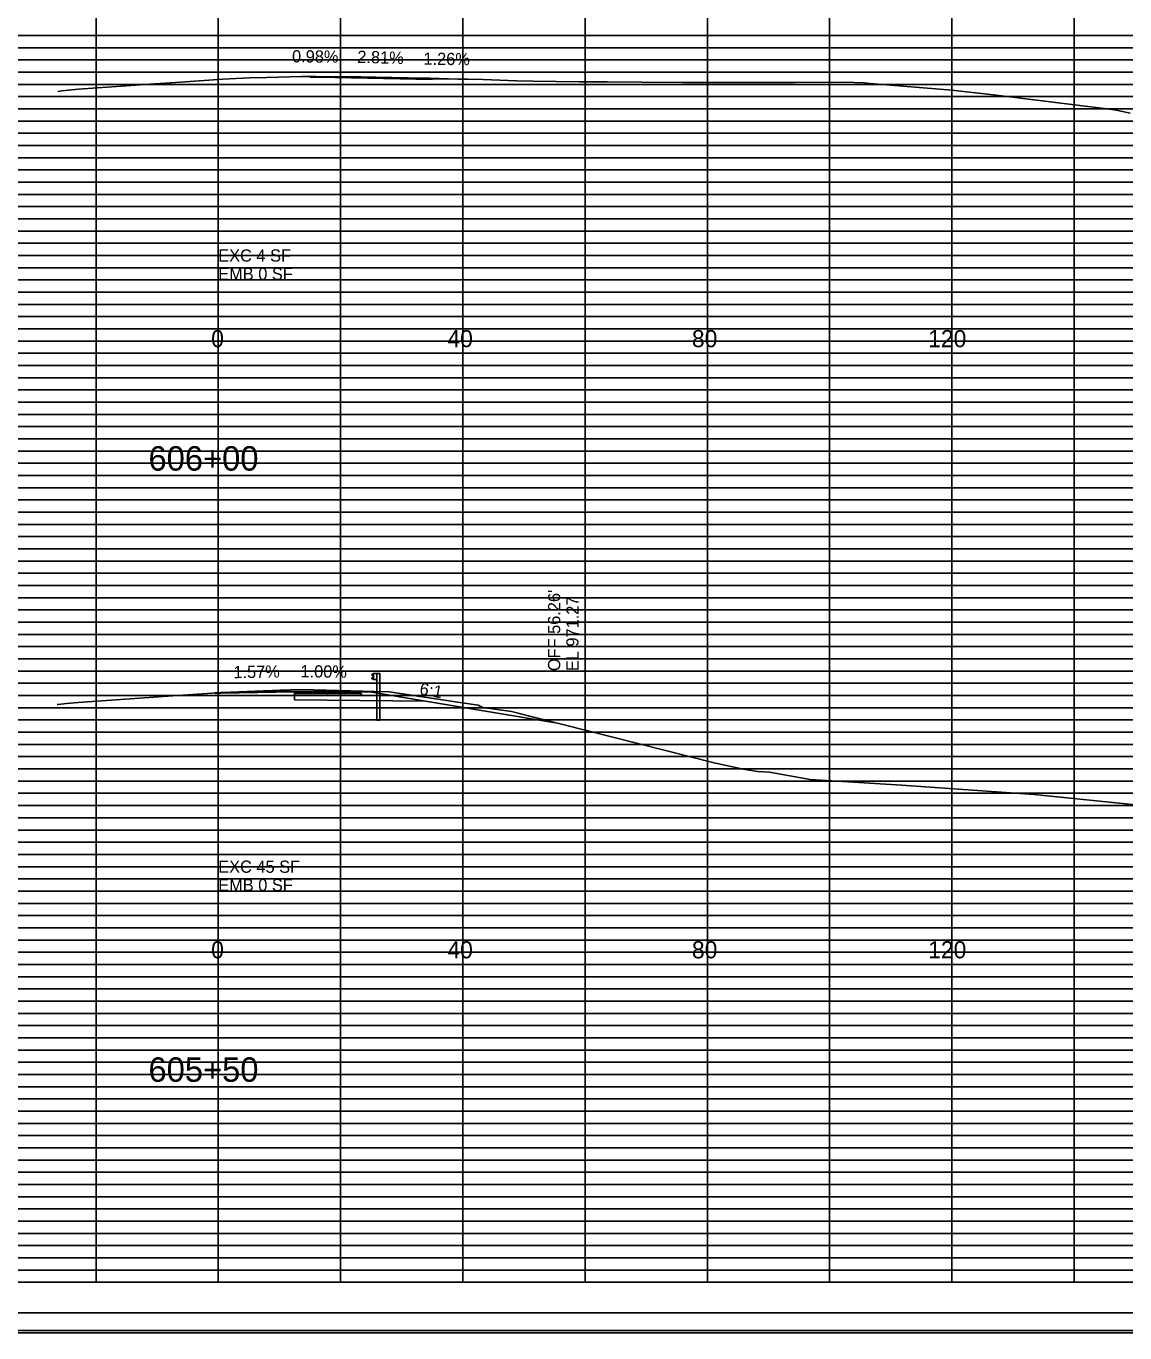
# Model space of a CAD drawing. Extents: x 2313580 to 2322968, y 282099 to 303247.
# Drawn here: x 2320334.7 to 2320514.4, y 287579.4 to 287793.2 of the extents above; entities that cross this region are included whole.
import ezdxf

# ---------------------------------------------------------------- set-up
doc = ezdxf.new("R2010")
doc.units = 0
for name, color, linetype in [('DESIGN - CENTERLINE - Proposed', 7, 'Continuous'), ('DESIGN - DRAINAGE - Text', 7, 'Continuous'), ('DESIGN - EARTHWORK - Excavation Limit Lines', 7, 'Continuous'), ('DESIGN - EARTHWORK - Shapes', 7, 'Continuous'), ('DESIGN - SHEET - Light Grid', 7, 'Continuous'), ('DESIGN - SHEET - Linework', 7, 'Continuous'), ('DESIGN - SHEET - Plot Shape', 7, 'Continuous'), ('DESIGN - TYPICAL - Finished Grade and Subgrade', 7, 'Continuous'), ('DESIGN - TYPICAL - Finished Grade Slopes Text', 7, 'Continuous'), ('DESIGN - TYPICAL - Guardrail', 7, 'Continuous'), ('DESIGN - TYPICAL - Text', 7, 'Continuous'), ('Scratch Level', 7, 'Continuous'), ('SURVEY - GROUND - Top of Ground', 7, 'Continuous')]:
    doc.layers.add(name, color=color, linetype=linetype)

# ---------------------------------------------------------------- blocks, each defined once
blk = doc.blocks.new('GRTYP')
at = {"layer": 'DESIGN - CENTERLINE - Proposed'}
for p, q in [((0.162, 0.37), (0.162, 0.37)), ((0.162, 0.37), (0.162, 0.37)), ((0.264, 0.37), (0.264, 0.37)), ((0.264, 0.37), (0.264, 0.37))]:
    blk.add_line(p, q, dxfattribs=at)
for points in [[(0.059, 0.567), (0.04, 0.563), (0.004, 0.539), (0, 0.531), (0.004, 0.523), (0.055, 0.492), (0.059, 0.484), (0.059, 0.464), (0.055, 0.456), (0.004, 0.425), (0, 0.417), (0.004, 0.409), (0.04, 0.385), (0.059, 0.382)], [(0.162, 0.374), (0.059, 0.374), (0.059, 0.574), (0.162, 0.574)], [(0.264, -0.126), (0.264, 0.574), (0.162, 0.574), (0.162, -0.075)], [(0.162, -0.075), (0.162, -0.949), (0.264, -0.949), (0.264, -0.122)]]:
    blk.add_lwpolyline(points, dxfattribs=at)

msp = doc.modelspace()

# ---------------------------------------------------------------- linework, layer by layer
at = {"layer": 'DESIGN - EARTHWORK - Shapes'}
for points in [[(2320381.19, 287784.9), (2320381.19, 287784.98), (2320382.02, 287784.98), (2320388.46, 287784.92), (2320389.47, 287784.88), (2320391.8, 287784.86), (2320397.12, 287784.75), (2320400.69, 287784.67), (2320405.29, 287784.55), (2320406.85, 287784.5), (2320407.67, 287784.48), (2320406.62, 287784.5), (2320401.08, 287784.57), (2320401.08, 287784.47), (2320382.54, 287784.86), (2320381.19, 287784.8)], [(2320365.56, 287684.1), (2320366.7, 287684.18), (2320376.2, 287684.56), (2320379.67, 287684.67), (2320383.72, 287684.56), (2320389.67, 287684.38), (2320393.64, 287684.29), (2320393.73, 287684.31), (2320396.21, 287683.93), (2320405.98, 287682.48), (2320408.57, 287682.08), (2320409.37, 287681.73), (2320414.06, 287681.04), (2320421.22, 287679.23), (2320412.06, 287680.75), (2320399.98, 287682.77), (2320378.57, 287682.97), (2320378.57, 287683.8), (2320378.57, 287684.05), (2320378.56, 287684.26), (2320366.56, 287684.07), (2320365.56, 287684.01)]]:
    msp.add_lwpolyline(points, close=True, dxfattribs=at)
at = {"layer": 'DESIGN - SHEET - Light Grid'}
for p, q in [((2320206.08, 287791.67), (2320366.08, 287791.67)), ((2320366.08, 287791.67), (2320526.08, 287791.67)), ((2320206.08, 287789.67), (2320366.08, 287789.67)), ((2320366.08, 287789.67), (2320526.08, 287789.67)), ((2320206.08, 287785.67), (2320366.08, 287785.67)), ((2320366.08, 287785.67), (2320526.08, 287785.67)), ((2320206.08, 287783.67), (2320366.08, 287783.67)), ((2320206.08, 287781.67), (2320366.08, 287781.67)), ((2320366.08, 287783.67), (2320526.08, 287783.67)), ((2320366.08, 287781.67), (2320526.08, 287781.67)), ((2320206.08, 287779.67), (2320366.08, 287779.67)), ((2320366.08, 287779.67), (2320526.08, 287779.67)), ((2320206.08, 287777.67), (2320366.08, 287777.67)), ((2320366.08, 287777.67), (2320526.08, 287777.67)), ((2320206.08, 287775.67), (2320366.08, 287775.67)), ((2320366.08, 287775.67), (2320526.08, 287775.67)), ((2320206.08, 287773.67), (2320366.08, 287773.67)), ((2320366.08, 287773.67), (2320526.08, 287773.67)), ((2320206.08, 287771.67), (2320366.08, 287771.67)), ((2320366.08, 287771.67), (2320526.08, 287771.67)), ((2320206.08, 287769.67), (2320366.08, 287769.67)), ((2320366.08, 287769.67), (2320526.08, 287769.67)), ((2320206.08, 287765.67), (2320366.08, 287765.67)), ((2320366.08, 287765.67), (2320526.08, 287765.67)), ((2320206.08, 287763.67), (2320366.08, 287763.67)), ((2320366.08, 287763.67), (2320526.08, 287763.67)), ((2320206.08, 287761.67), (2320366.08, 287761.67)), ((2320366.08, 287761.67), (2320526.08, 287761.67)), ((2320206.08, 287759.67), (2320366.08, 287759.67)), ((2320366.08, 287759.67), (2320526.08, 287759.67)), ((2320206.08, 287757.67), (2320366.08, 287757.67)), ((2320366.08, 287757.67), (2320526.08, 287757.67)), ((2320206.08, 287755.67), (2320366.08, 287755.67)), ((2320366.08, 287755.67), (2320526.08, 287755.67)), ((2320206.08, 287753.67), (2320366.08, 287753.67)), ((2320206.08, 287751.67), (2320366.08, 287751.67)), ((2320366.08, 287753.67), (2320526.08, 287753.67)), ((2320366.08, 287751.67), (2320526.08, 287751.67)), ((2320206.08, 287749.67), (2320366.08, 287749.67)), ((2320366.08, 287749.67), (2320526.08, 287749.67)), ((2320206.08, 287745.67), (2320366.08, 287745.67)), ((2320366.08, 287745.67), (2320526.08, 287745.67)), ((2320206.08, 287743.67), (2320366.08, 287743.67)), ((2320366.08, 287743.67), (2320526.08, 287743.67)), ((2320206.08, 287741.67), (2320366.08, 287741.67)), ((2320366.08, 287741.67), (2320526.08, 287741.67)), ((2320206.08, 287739.67), (2320366.08, 287739.67)), ((2320366.08, 287739.67), (2320526.08, 287739.67)), ((2320206.08, 287737.67), (2320366.08, 287737.67)), ((2320366.08, 287737.67), (2320526.08, 287737.67)), ((2320206.08, 287735.67), (2320366.08, 287735.67)), ((2320366.08, 287735.67), (2320526.08, 287735.67)), ((2320206.08, 287733.67), (2320366.08, 287733.67)), ((2320366.08, 287733.67), (2320526.08, 287733.67)), ((2320206.08, 287731.67), (2320366.08, 287731.67)), ((2320366.08, 287731.67), (2320526.08, 287731.67)), ((2320206.08, 287729.67), (2320366.08, 287729.67)), ((2320366.08, 287729.67), (2320526.08, 287729.67)), ((2320206.08, 287725.67), (2320366.08, 287725.67)), ((2320366.08, 287725.67), (2320526.08, 287725.67)), ((2320206.08, 287723.67), (2320366.08, 287723.67)), ((2320366.08, 287723.67), (2320526.08, 287723.67)), ((2320206.08, 287721.67), (2320366.08, 287721.67)), ((2320206.08, 287719.67), (2320366.08, 287719.67)), ((2320366.08, 287721.67), (2320526.08, 287721.67)), ((2320366.08, 287719.67), (2320526.08, 287719.67)), ((2320206.08, 287717.67), (2320366.08, 287717.67)), ((2320366.08, 287717.67), (2320526.08, 287717.67)), ((2320206.08, 287715.67), (2320366.08, 287715.67)), ((2320366.08, 287715.67), (2320526.08, 287715.67)), ((2320206.08, 287713.67), (2320366.08, 287713.67)), ((2320366.08, 287713.67), (2320526.08, 287713.67)), ((2320206.08, 287711.67), (2320366.08, 287711.67)), ((2320366.08, 287711.67), (2320526.08, 287711.67)), ((2320206.08, 287709.67), (2320366.08, 287709.67)), ((2320366.08, 287709.67), (2320526.08, 287709.67)), ((2320206.08, 287705.67), (2320366.08, 287705.67)), ((2320366.08, 287705.67), (2320526.08, 287705.67)), ((2320206.08, 287703.67), (2320366.08, 287703.67)), ((2320366.08, 287703.67), (2320526.08, 287703.67)), ((2320206.08, 287701.67), (2320366.08, 287701.67)), ((2320366.08, 287701.67), (2320526.08, 287701.67)), ((2320206.08, 287699.67), (2320366.08, 287699.67)), ((2320366.08, 287699.67), (2320526.08, 287699.67)), ((2320206.08, 287697.67), (2320366.08, 287697.67)), ((2320366.08, 287697.67), (2320526.08, 287697.67)), ((2320206.08, 287695.67), (2320366.08, 287695.67)), ((2320366.08, 287695.67), (2320526.08, 287695.67)), ((2320206.08, 287693.67), (2320366.08, 287693.67)), ((2320366.08, 287693.67), (2320526.08, 287693.67)), ((2320206.08, 287691.67), (2320366.08, 287691.67)), ((2320206.08, 287689.67), (2320366.08, 287689.67)), ((2320366.08, 287691.67), (2320526.08, 287691.67)), ((2320366.08, 287689.67), (2320526.08, 287689.67)), ((2320206.08, 287685.67), (2320366.08, 287685.67)), ((2320366.08, 287685.67), (2320526.08, 287685.67)), ((2320206.08, 287683.67), (2320366.08, 287683.67)), ((2320366.08, 287683.67), (2320526.08, 287683.67)), ((2320206.08, 287681.67), (2320366.08, 287681.67)), ((2320366.08, 287681.67), (2320526.08, 287681.67)), ((2320206.08, 287679.67), (2320366.08, 287679.67)), ((2320366.08, 287679.67), (2320526.08, 287679.67)), ((2320206.08, 287677.67), (2320366.08, 287677.67)), ((2320366.08, 287677.67), (2320526.08, 287677.67)), ((2320206.08, 287675.67), (2320366.08, 287675.67)), ((2320366.08, 287675.67), (2320526.08, 287675.67)), ((2320206.08, 287673.67), (2320366.08, 287673.67)), ((2320366.08, 287673.67), (2320526.08, 287673.67)), ((2320206.08, 287671.67), (2320366.08, 287671.67)), ((2320366.08, 287671.67), (2320526.08, 287671.67)), ((2320206.08, 287669.67), (2320366.08, 287669.67)), ((2320366.08, 287669.67), (2320526.08, 287669.67)), ((2320206.08, 287665.67), (2320366.08, 287665.67)), ((2320366.08, 287665.67), (2320526.08, 287665.67)), ((2320206.08, 287663.67), (2320366.08, 287663.67)), ((2320366.08, 287663.67), (2320526.08, 287663.67)), ((2320206.08, 287661.67), (2320366.08, 287661.67)), ((2320366.08, 287661.67), (2320526.08, 287661.67)), ((2320206.08, 287659.67), (2320366.08, 287659.67)), ((2320206.08, 287657.67), (2320366.08, 287657.67)), ((2320366.08, 287659.67), (2320526.08, 287659.67)), ((2320366.08, 287657.67), (2320526.08, 287657.67)), ((2320206.08, 287655.67), (2320366.08, 287655.67)), ((2320366.08, 287655.67), (2320526.08, 287655.67)), ((2320206.08, 287653.67), (2320366.08, 287653.67)), ((2320366.08, 287653.67), (2320526.08, 287653.67)), ((2320206.08, 287651.67), (2320366.08, 287651.67)), ((2320366.08, 287651.67), (2320526.08, 287651.67)), ((2320206.08, 287649.67), (2320366.08, 287649.67)), ((2320366.08, 287649.67), (2320526.08, 287649.67)), ((2320206.08, 287645.67), (2320366.08, 287645.67)), ((2320366.08, 287645.67), (2320526.08, 287645.67)), ((2320206.08, 287643.67), (2320366.08, 287643.67)), ((2320366.08, 287643.67), (2320526.08, 287643.67)), ((2320206.08, 287641.67), (2320366.08, 287641.67)), ((2320366.08, 287641.67), (2320526.08, 287641.67)), ((2320206.08, 287639.67), (2320366.08, 287639.67)), ((2320366.08, 287639.67), (2320526.08, 287639.67)), ((2320206.08, 287637.67), (2320366.08, 287637.67)), ((2320366.08, 287637.67), (2320526.08, 287637.67)), ((2320206.08, 287635.67), (2320366.08, 287635.67)), ((2320366.08, 287635.67), (2320526.08, 287635.67)), ((2320206.08, 287633.67), (2320366.08, 287633.67)), ((2320366.08, 287633.67), (2320526.08, 287633.67)), ((2320206.08, 287631.67), (2320366.08, 287631.67)), ((2320366.08, 287631.67), (2320526.08, 287631.67)), ((2320206.08, 287629.67), (2320366.08, 287629.67)), ((2320366.08, 287629.67), (2320526.08, 287629.67)), ((2320206.08, 287625.67), (2320366.08, 287625.67)), ((2320366.08, 287625.67), (2320526.08, 287625.67)), ((2320206.08, 287623.67), (2320366.08, 287623.67)), ((2320366.08, 287623.67), (2320526.08, 287623.67)), ((2320206.08, 287621.67), (2320366.08, 287621.67)), ((2320366.08, 287621.67), (2320526.08, 287621.67)), ((2320206.08, 287619.67), (2320366.08, 287619.67)), ((2320366.08, 287619.67), (2320526.08, 287619.67)), ((2320206.08, 287617.67), (2320366.08, 287617.67)), ((2320366.08, 287617.67), (2320526.08, 287617.67)), ((2320206.08, 287615.67), (2320366.08, 287615.67)), ((2320366.08, 287615.67), (2320526.08, 287615.67)), ((2320206.08, 287613.67), (2320366.08, 287613.67)), ((2320366.08, 287613.67), (2320526.08, 287613.67)), ((2320206.08, 287611.67), (2320366.08, 287611.67)), ((2320366.08, 287611.67), (2320526.08, 287611.67)), ((2320206.08, 287609.67), (2320366.08, 287609.67)), ((2320366.08, 287609.67), (2320526.08, 287609.67)), ((2320206.08, 287605.67), (2320366.08, 287605.67)), ((2320366.08, 287605.67), (2320526.08, 287605.67)), ((2320206.08, 287603.67), (2320366.08, 287603.67)), ((2320366.08, 287603.67), (2320526.08, 287603.67)), ((2320206.08, 287601.67), (2320366.08, 287601.67)), ((2320366.08, 287601.67), (2320526.08, 287601.67)), ((2320206.08, 287599.67), (2320366.08, 287599.67)), ((2320366.08, 287599.67), (2320526.08, 287599.67)), ((2320206.08, 287597.67), (2320366.08, 287597.67)), ((2320206.08, 287595.67), (2320366.08, 287595.67)), ((2320366.08, 287597.67), (2320526.08, 287597.67)), ((2320366.08, 287595.67), (2320526.08, 287595.67)), ((2320206.08, 287593.67), (2320366.08, 287593.67)), ((2320366.08, 287593.67), (2320526.08, 287593.67)), ((2320206.08, 287591.67), (2320366.08, 287591.67)), ((2320366.08, 287591.67), (2320526.08, 287591.67)), ((2320206.08, 287589.67), (2320366.08, 287589.67)), ((2320366.08, 287589.67), (2320526.08, 287589.67))]:
    msp.add_line(p, q, dxfattribs=at)
at = {"layer": 'DESIGN - SHEET - Linework'}
for p, q in [((2320346.08, 287587.67), (2320346.08, 288007.67)), ((2320366.08, 287587.67), (2320366.08, 288007.67)), ((2320386.08, 287587.67), (2320386.08, 288007.67)), ((2320406.08, 287587.67), (2320406.08, 288007.67)), ((2320426.08, 287587.67), (2320426.08, 288007.67)), ((2320446.08, 287587.67), (2320446.08, 288007.67)), ((2320466.08, 287587.67), (2320466.08, 288007.67)), ((2320486.08, 287587.67), (2320486.08, 288007.67)), ((2320506.08, 287587.67), (2320506.08, 288007.67)), ((2320046.08, 287787.67), (2320686.08, 287787.67)), ((2320046.08, 287767.67), (2320686.08, 287767.67)), ((2320046.08, 287747.67), (2320686.08, 287747.67)), ((2320046.08, 287727.67), (2320686.08, 287727.67)), ((2320046.08, 287707.67), (2320686.08, 287707.67)), ((2320046.08, 287687.67), (2320686.08, 287687.67)), ((2320046.08, 287667.67), (2320686.08, 287667.67)), ((2320046.08, 287647.67), (2320686.08, 287647.67)), ((2320046.08, 287627.67), (2320686.08, 287627.67)), ((2320046.08, 287607.67), (2320686.08, 287607.67)), ((2320009.62, 287579.39), (2320690.42, 287579.39))]:
    msp.add_line(p, q, dxfattribs=at)
msp.add_lwpolyline([(2320046.08, 288007.67), (2320046.08, 287587.67), (2320686.08, 287587.67), (2320686.08, 288007.67), (2320046.08, 288007.67)], dxfattribs=at)
at = {"layer": 'DESIGN - SHEET - Plot Shape'}
for points in [[(2320010.02, 288015.55), (2320690.02, 288015.55), (2320690.02, 287579.79), (2320010.02, 287579.79)], [(2320029.08, 288007.67), (2320686.08, 288007.67), (2320686.08, 287582.67), (2320029.08, 287582.67)]]:
    msp.add_lwpolyline(points, close=True, dxfattribs=at)
at = {"layer": 'DESIGN - TYPICAL - Finished Grade and Subgrade'}
for points in [[(2320381.19, 287784.9), (2320381.88, 287784.93), (2320382.54, 287784.96), (2320388.61, 287784.9), (2320397.82, 287784.64), (2320399.62, 287784.59), (2320400.09, 287784.58), (2320401.08, 287784.57), (2320406.62, 287784.5), (2320407.67, 287784.48)], [(2320365.56, 287684.11), (2320366.44, 287684.17), (2320366.56, 287684.18), (2320368.11, 287684.19), (2320378.56, 287684.36), (2320379.89, 287684.35), (2320388.56, 287684.26), (2320388.84, 287684.26), (2320391.19, 287684.23), (2320399.98, 287682.77), (2320399.98, 287682.77), (2320412.06, 287680.75), (2320421.22, 287679.23)]]:
    msp.add_lwpolyline(points, dxfattribs=at)
for points in [[(2320382.54, 287784.96), (2320381.19, 287784.9), (2320381.19, 287784.8), (2320382.54, 287784.86)], [(2320382.54, 287784.96), (2320401.08, 287784.57), (2320401.08, 287784.47), (2320382.54, 287784.86)], [(2320366.56, 287684.18), (2320365.56, 287684.11), (2320365.56, 287684.01), (2320366.56, 287684.07)], [(2320366.56, 287684.18), (2320378.56, 287684.36), (2320378.56, 287684.26), (2320366.56, 287684.07)], [(2320378.56, 287684.36), (2320389.19, 287684.25), (2320389.19, 287684.15), (2320378.56, 287684.26)], [(2320378.56, 287684.26), (2320389.29, 287684.15), (2320389.29, 287683.95), (2320378.57, 287684.05)], [(2320378.57, 287683.8), (2320389.5, 287683.7), (2320389.5, 287683.95), (2320389.29, 287683.95), (2320389.29, 287684.15), (2320389.19, 287684.15), (2320389.19, 287684.25), (2320391.19, 287684.23), (2320399.98, 287682.77), (2320378.57, 287682.97)], [(2320378.57, 287684.05), (2320389.5, 287683.95), (2320389.5, 287683.7), (2320378.57, 287683.8)]]:
    msp.add_lwpolyline(points, close=True, dxfattribs=at)
at = {"layer": 'Scratch Level'}
for points in [[(2320381.19, 287784.9), (2320381.19, 287784.98), (2320382.02, 287784.98), (2320388.46, 287784.92), (2320389.47, 287784.88), (2320391.8, 287784.86), (2320397.12, 287784.75), (2320400.69, 287784.67), (2320405.29, 287784.55), (2320406.85, 287784.5), (2320407.67, 287784.48), (2320406.62, 287784.5), (2320401.08, 287784.57), (2320401.08, 287784.47), (2320382.54, 287784.86), (2320381.19, 287784.8)], [(2320365.56, 287684.1), (2320366.7, 287684.18), (2320376.2, 287684.56), (2320379.67, 287684.67), (2320383.72, 287684.56), (2320389.67, 287684.38), (2320393.64, 287684.29), (2320393.73, 287684.31), (2320396.21, 287683.93), (2320405.98, 287682.48), (2320408.57, 287682.08), (2320409.37, 287681.73), (2320414.06, 287681.04), (2320421.22, 287679.23), (2320412.06, 287680.75), (2320399.98, 287682.77), (2320378.57, 287682.97), (2320378.57, 287683.8), (2320378.57, 287684.05), (2320378.56, 287684.26), (2320366.56, 287684.07), (2320365.56, 287684.01)]]:
    msp.add_lwpolyline(points, close=True, dxfattribs=at)
at = {"layer": 'SURVEY - GROUND - Top of Ground'}
for points in [[(2320339.85, 287782.54), (2320339.91, 287782.53), (2320340.51, 287782.61), (2320343.2, 287782.9), (2320354.88, 287783.72), (2320359.9, 287784.04), (2320366.85, 287784.54), (2320371.17, 287784.73), (2320374.04, 287784.81), (2320379.69, 287784.97), (2320380.16, 287784.97), (2320382.02, 287784.98), (2320388.46, 287784.92), (2320389.47, 287784.88), (2320391.8, 287784.86), (2320397.12, 287784.75), (2320400.69, 287784.67), (2320405.29, 287784.55), (2320406.85, 287784.5), (2320409.35, 287784.45), (2320410.77, 287784.39), (2320413.5, 287784.29), (2320414.88, 287784.27), (2320417.59, 287784.19), (2320425.14, 287784.07), (2320429.69, 287784.07), (2320435.37, 287784.03), (2320442.05, 287784), (2320446.95, 287783.96), (2320458.18, 287783.96), (2320460.38, 287783.96), (2320468.51, 287784.05), (2320471.7, 287783.95), (2320472.73, 287783.83), (2320486.04, 287782.7), (2320493.3, 287781.91), (2320511, 287779.74), (2320512.62, 287779.51), (2320513.19, 287779.42), (2320515.25, 287778.97)], [(2320339.75, 287682.22), (2320339.9, 287682.22), (2320341.25, 287682.38), (2320343.19, 287682.54), (2320357.06, 287683.5), (2320366.7, 287684.18), (2320376.2, 287684.56), (2320379.67, 287684.67), (2320383.72, 287684.56), (2320389.67, 287684.38), (2320393.64, 287684.29), (2320393.73, 287684.31), (2320396.21, 287683.93), (2320405.98, 287682.48), (2320408.57, 287682.08), (2320409.37, 287681.73), (2320414.06, 287681.04), (2320447.17, 287672.65), (2320451.95, 287671.62), (2320454.26, 287671.24), (2320456.23, 287671.13), (2320462.91, 287669.92), (2320477.9, 287669.01), (2320499.52, 287667.48), (2320546.08, 287662.76)]]:
    msp.add_lwpolyline(points, dxfattribs=at)

# ---------------------------------------------------------------- block references
at = {"layer": 'DESIGN - TYPICAL - Guardrail', "xscale": 5, "yscale": 5}
msp.add_blockref('GRTYP', (2320391.19, 287684.4), dxfattribs=at)

# ---------------------------------------------------------------- texts
at = {"layer": 'DESIGN - DRAINAGE - Text'}
for s, p in [("OFF 56.26'", (2320422.01, 287687.67)), ('EL 971.27', (2320425.01, 287687.67))]:
    msp.add_text(s, height=2, rotation=90, dxfattribs=at).set_placement(p)
at = {"layer": 'DESIGN - EARTHWORK - Excavation Limit Lines'}
for s, p in [('EXC 4 SF', (2320366.08, 287754.67)), ('EMB 0 SF', (2320366.08, 287751.67)), ('EXC 45 SF', (2320366.08, 287654.67)), ('EMB 0 SF', (2320366.08, 287651.67))]:
    msp.add_text(s, height=2, dxfattribs=at).set_placement(p)
at = {"layer": 'DESIGN - TYPICAL - Finished Grade Slopes Text'}
for s, rotation, p in [('0.98%', 359.4398, (2320378.14, 287787.28)), ('2.81%', 358.388, (2320388.8, 287787.2)), ('1.26%', 359.2793, (2320399.63, 287786.89)), ('1.57%', 0.8993, (2320368.57, 287686.5)), ('1.00%', 359.4277, (2320379.52, 287686.65)), ('6:1', 349.9372, (2320398.89, 287683.86))]:
    msp.add_text(s, height=2, rotation=rotation, dxfattribs=at).set_placement(p)
at = {"layer": 'DESIGN - TYPICAL - Text'}
for s, height, p in [('0', 2.8, (2320364.92, 287740.67)), ('40', 2.8, (2320403.55, 287740.67)), ('80', 2.8, (2320443.55, 287740.67)), ('120', 2.8, (2320482.19, 287740.67)), ('606+00', 4, (2320354.66, 287720.47)), ('0', 2.8, (2320364.92, 287640.67)), ('40', 2.8, (2320403.55, 287640.67)), ('80', 2.8, (2320443.55, 287640.67)), ('120', 2.8, (2320482.19, 287640.67)), ('605+50', 4, (2320354.66, 287620.47))]:
    msp.add_text(s, height=height, dxfattribs=at).set_placement(p)

doc.saveas('drawing.dxf')
